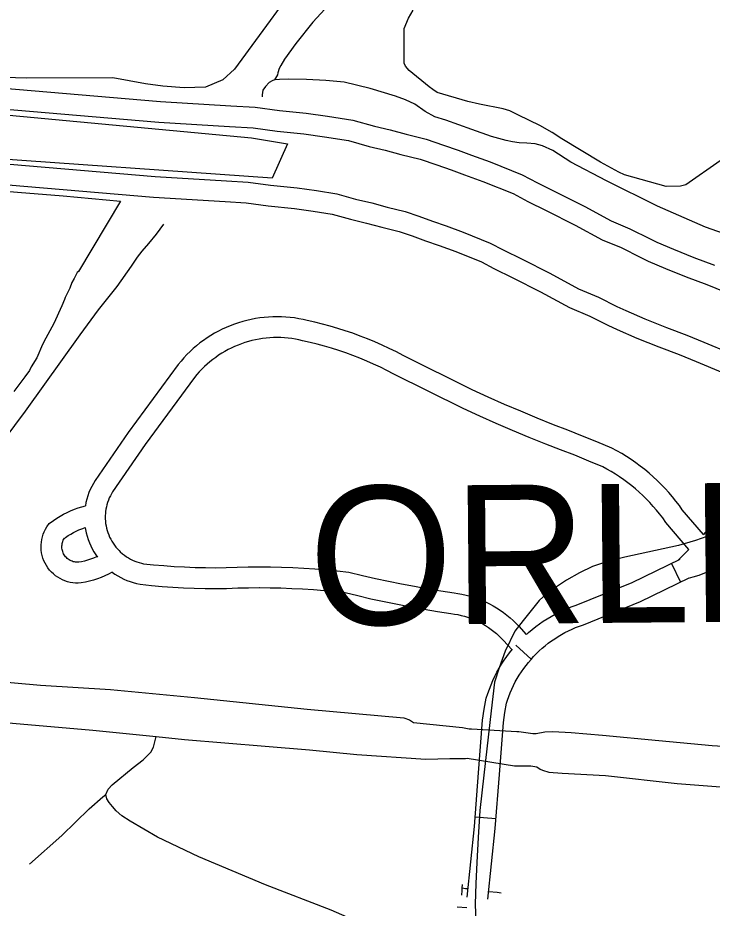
# Model space of a CAD drawing. Extents: x 3704301 to 3742427, y 506229 to 532009.
# Drawn here: x 3714267 to 3715267, y 515154 to 516437 of the extents above; entities that cross this region are included whole.
import ezdxf

# ---------------------------------------------------------------- set-up
doc = ezdxf.new("R2010")
doc.units = 0
for name, color, linetype in [('V-ROAD-CNTR', 7, 'Continuous'), ('V-SITE-VEGE', 7, 'Continuous'), ('V-TOPO-GNAM-IDEN', 7, 'Continuous'), ('V-TOPO-SHOR', 7, 'Continuous')]:
    doc.layers.add(name, color=color, linetype=linetype)

msp = doc.modelspace()

# ---------------------------------------------------------------- linework, layer by layer
at = {"layer": 'V-ROAD-CNTR'}
for p, q in [((3715208.7, 515650.9), (3715221.8, 515623.9)), ((3714984.3, 515532.9), (3715006.5, 515512.7)), ((3714925.9, 515285.6), (3714955.8, 515283.3))]:
    msp.add_line(p, q, dxfattribs=at)
for points in [[(3714054, 516351.7), (3714472.4, 516316.1), (3714573.8, 516310), (3714608.9, 516308.1), (3714643.9, 516303.3), (3714682.5, 516299.4), (3714713.1, 516295), (3714749.5, 516289.3), (3714780.6, 516280.6), (3714803.4, 516275.2), (3714826.2, 516269), (3714855.1, 516261.8), (3714880.4, 516253.4), (3714901.2, 516245.8), (3714920.7, 516238.9), (3714947.5, 516229.1), (3714993.4, 516210.6), (3715015.6, 516198.8), (3715041.7, 516186), (3715083.9, 516164.8), (3715121.9, 516144.1), (3715148.6, 516132.9), (3715177.9, 516118.3), (3715187.7, 516113.6), (3715211.9, 516103.3), (3715241, 516091.6), (3715270.7, 516080.4)], [(3714051.7, 516321.8), (3714470.2, 516286.2), (3714572, 516280.1), (3714606.1, 516278.2), (3714640.4, 516273.5), (3714678.8, 516269.6), (3714708.7, 516265.4), (3714743.1, 516259.9), (3714773.1, 516251.5), (3714796, 516246.1), (3714818.6, 516240), (3714846.8, 516232.9), (3714870.5, 516225.1), (3714891.1, 516217.6), (3714910.5, 516210.7), (3714936.8, 516201.1), (3714980.7, 516183.4), (3715002, 516172.1), (3715028.3, 516159.1), (3715070, 516138.2), (3715108.9, 516117), (3715136.1, 516105.7), (3715164.6, 516091.4), (3715175.3, 516086.3), (3715200.4, 516075.5), (3715230.1, 516063.6), (3715259.7, 516052.5), (3715285.5, 516041.8)], [(3714045.1, 516243.6), (3714464.6, 516208), (3714567.5, 516201.8), (3714598.6, 516200.1), (3714631.1, 516195.7), (3714669.3, 516191.8), (3714697, 516187.8), (3714726.3, 516183.2), (3714753.5, 516175.6), (3714776.8, 516170.1), (3714798.9, 516164.1), (3714824.9, 516157.6), (3714844.8, 516151), (3714864.5, 516143.8), (3714883.9, 516136.9), (3714908.7, 516127.9), (3714947.6, 516112.2), (3714966.3, 516102.3), (3714993.5, 516088.9), (3715033.7, 516068.7), (3715075, 516046.2), (3715103.5, 516034.4), (3715130.2, 516021), (3715142.9, 516014.9), (3715170.4, 516003.1), (3715201.7, 515990.6), (3715230.8, 515979.6), (3715255.6, 515969.3), (3715292.4, 515954.3)], [(3714042.7, 516213.8), (3714462.4, 516178.1), (3714565.8, 516171.9), (3714595.7, 516170.2), (3714627.6, 516165.9), (3714665.7, 516162), (3714692.6, 516158.2), (3714719.9, 516153.9), (3714746, 516146.5), (3714769.4, 516141), (3714791.3, 516135.1), (3714816.5, 516128.8), (3714834.9, 516122.7), (3714854.4, 516115.6), (3714873.8, 516108.7), (3714897.9, 516099.9), (3714934.9, 516085), (3714952.6, 516075.6), (3714980.1, 516062), (3715019.8, 516042.1), (3715062, 516019.2), (3715091, 516007.1), (3715117, 515994.1), (3715130.5, 515987.5), (3715158.9, 515975.4), (3715190.8, 515962.6), (3715219.7, 515951.7), (3715244.2, 515941.5), (3715282.2, 515926)], [(3715254.7, 515692.3), (3715224.4, 515728.2), (3715220.2, 515734.1), (3715215.3, 515740.5), (3715210.3, 515746.8), (3715205.1, 515752.9), (3715199.7, 515758.8), (3715194.1, 515764.6), (3715188.4, 515770.3), (3715182.5, 515775.7), (3715176.4, 515781), (3715170.2, 515786.1), (3715163.9, 515791.1), (3715157.4, 515795.8), (3715150.8, 515800.4), (3715144, 515804.8), (3715137.1, 515808.9), (3715130.1, 515812.9), (3715122.6, 515816.9), (3715101.4, 515825.8), (3715080.5, 515834.3), (3715059.6, 515842.6), (3715038.8, 515850.5), (3715015.2, 515860), (3714991.6, 515869.9), (3714968.1, 515879.9), (3714944.7, 515890.3), (3714921.5, 515900.8), (3714822.2, 515950.4), (3714812.3, 515955.4), (3714802, 515960.4), (3714791.7, 515965.2), (3714781.3, 515969.8), (3714770.7, 515974.1), (3714760.1, 515978.3), (3714749.4, 515982.2), (3714738.7, 515985.8), (3714727.8, 515989.3), (3714716.9, 515992.5), (3714705.9, 515995.5), (3714694.9, 515998.3), (3714683.9, 516000.8), (3714678.1, 516002.1), (3714671.9, 516003.3), (3714665.7, 516004.3), (3714659.4, 516005.1), (3714653.1, 516005.6), (3714646.8, 516006), (3714640.5, 516006.1), (3714634.3, 516006), (3714628, 516005.7), (3714621.7, 516005.1), (3714615.4, 516004.4), (3714609.2, 516003.4), (3714603, 516002.2), (3714596.9, 516000.8), (3714590.8, 515999.2), (3714584.8, 515997.4), (3714578.8, 515995.4), (3714572.9, 515993.1), (3714567.1, 515990.7), (3714561.4, 515988.1), (3714555.8, 515985.2), (3714550.3, 515982.2), (3714544.8, 515979), (3714539.5, 515975.6), (3714534.4, 515972), (3714529.3, 515968.3), (3714524.4, 515964.3), (3714519.6, 515960.2), (3714515, 515956), (3714510.5, 515951.6), (3714506.2, 515947), (3714502, 515942.3), (3714497.9, 515937.3), (3714425.6, 515839.3), (3714378.2, 515770.3), (3714375.6, 515766), (3714373.3, 515761.7), (3714371.2, 515757.3), (3714369.3, 515752.7), (3714367.6, 515748.1), (3714366.2, 515743.4), (3714365, 515738.6), (3714364.1, 515733.8), (3714364.1, 515733.6)], [(3715233.6, 515670.8), (3715200.7, 515709.8), (3715196.1, 515716.3), (3715191.7, 515722), (3715187.2, 515727.6), (3715182.6, 515733), (3715177.7, 515738.4), (3715172.8, 515743.5), (3715167.6, 515748.6), (3715162.4, 515753.4), (3715157, 515758.2), (3715151.5, 515762.7), (3715145.8, 515767.1), (3715140, 515771.4), (3715134.1, 515775.4), (3715128.1, 515779.3), (3715121.9, 515783.1), (3715115.7, 515786.6), (3715109.8, 515789.8), (3715089.9, 515798.1), (3715069.4, 515806.5), (3715048.8, 515814.6), (3715027.8, 515822.5), (3715003.8, 515832.3), (3714979.9, 515842.2), (3714956.1, 515852.4), (3714932.4, 515862.9), (3714908.6, 515873.7), (3714808.6, 515923.6), (3714798.8, 515928.6), (3714789.2, 515933.4), (3714779.4, 515937.9), (3714769.5, 515942.2), (3714759.6, 515946.3), (3714749.6, 515950.2), (3714739.4, 515953.9), (3714729.3, 515957.4), (3714719, 515960.6), (3714708.7, 515963.7), (3714698.3, 515966.5), (3714687.9, 515969.1), (3714677.2, 515971.5), (3714671.8, 515972.8), (3714666.7, 515973.8), (3714661.5, 515974.6), (3714656.2, 515975.3), (3714651, 515975.7), (3714645.8, 515976), (3714640.5, 515976.1), (3714635.3, 515976), (3714630, 515975.7), (3714624.8, 515975.3), (3714619.5, 515974.7), (3714614.4, 515973.9), (3714609.2, 515972.9), (3714604.1, 515971.7), (3714599, 515970.4), (3714593.9, 515968.8), (3714589, 515967.1), (3714584.1, 515965.3), (3714579.2, 515963.2), (3714574.4, 515961), (3714569.7, 515958.7), (3714565.1, 515956.2), (3714560.6, 515953.5), (3714556.2, 515950.6), (3714551.9, 515947.6), (3714547.6, 515944.5), (3714543.5, 515941.2), (3714539.5, 515937.8), (3714535.7, 515934.2), (3714531.9, 515930.6), (3714528.3, 515926.7), (3714524.8, 515922.8), (3714521.6, 515918.8), (3714450.1, 515821.9), (3714403.4, 515754), (3714401.7, 515751.2), (3714400.1, 515748.2), (3714398.6, 515745.1), (3714397.3, 515741.9), (3714396.2, 515738.7), (3714395.2, 515735.4), (3714394.4, 515732.1), (3714393.7, 515728.8), (3714393.2, 515725.4), (3714392.9, 515722), (3714392.8, 515720.5), (3714392.8, 515718.6), (3714392.8, 515715.1), (3714393, 515711.7), (3714393.3, 515708.3), (3714393.9, 515705), (3714394.6, 515701.6), (3714395.5, 515698.3), (3714396.5, 515695.1), (3714397.7, 515691.9), (3714399.1, 515688.7), (3714400.6, 515685.7), (3714402.2, 515682.7), (3714404, 515679.8), (3714406, 515677), (3714408.1, 515674.3), (3714410.3, 515671.7), (3714412.7, 515669.2), (3714414.3, 515667.6), (3714417.8, 515664.5), (3714420.4, 515662.5), (3714423.2, 515660.5), (3714426.1, 515658.7), (3714429.1, 515657), (3714432.1, 515655.5), (3714435.3, 515654.1), (3714438.5, 515652.9), (3714441.7, 515651.9), (3714445, 515651), (3714447.9, 515650.4), (3714462.2, 515648.9), (3714477.1, 515647.6), (3714492.1, 515646.5), (3714507.1, 515645.7), (3714522.1, 515645.1), (3714537.1, 515644.7), (3714552.1, 515644.6), (3714567, 515644.7), (3714582.7, 515645.3), (3714598.7, 515645.7), (3714614.7, 515645.9)], [(3714402.9, 515638.1), (3714402.7, 515638), (3714397.5, 515635.2), (3714392.2, 515632.7), (3714386.9, 515630.5), (3714381.4, 515628.4), (3714375.8, 515626.6), (3714370.2, 515625.1), (3714364.5, 515623.8), (3714358.1, 515622.6), (3714353.8, 515622.4), (3714349.9, 515622.4), (3714346, 515622.8), (3714342.2, 515623.5), (3714338.4, 515624.4), (3714334.7, 515625.6), (3714331, 515627.1), (3714327.6, 515628.9), (3714324.2, 515630.9), (3714321, 515633.1), (3714318, 515635.6), (3714315.1, 515638.3), (3714312.5, 515641.2), (3714310.1, 515644.3), (3714308, 515647.6), (3714306.1, 515651), (3714304.4, 515654.6), (3714303, 515658.2), (3714301.9, 515662), (3714301.1, 515665.8), (3714300.6, 515669.7), (3714300.3, 515673.6), (3714300.4, 515677.5), (3714300.7, 515681.4), (3714301.3, 515685.3), (3714302.2, 515689.1), (3714303.4, 515692.8), (3714304.9, 515696.4), (3714306.6, 515699.9), (3714308.6, 515703.3), (3714311.9, 515708.1), (3714318.2, 515712.7), (3714322.9, 515715.9), (3714327.7, 515718.9), (3714332.7, 515721.7), (3714337.7, 515724.3), (3714342.9, 515726.6), (3714348.2, 515728.8), (3714353.5, 515730.7), (3714359, 515732.4), (3714364.1, 515733.7)], [(3714380.9, 515660.5), (3714380, 515660.1), (3714375.8, 515658.3), (3714371.5, 515656.8), (3714367.2, 515655.4), (3714362.9, 515654.2), (3714358.4, 515653.2), (3714354.6, 515652.5), (3714353.3, 515652.4), (3714351.6, 515652.4), (3714349.9, 515652.6), (3714348.3, 515652.9), (3714346.7, 515653.3), (3714345.1, 515653.8), (3714343.5, 515654.4), (3714342, 515655.2), (3714340.6, 515656), (3714339.2, 515657), (3714337.9, 515658.1), (3714336.7, 515659.2), (3714335.6, 515660.5), (3714334.5, 515661.8), (3714333.6, 515663.2), (3714332.8, 515664.7), (3714332.1, 515666.2), (3714331.5, 515667.8), (3714331, 515669.4), (3714330.7, 515671), (3714330.4, 515672.7), (3714330.3, 515674.3), (3714330.4, 515676), (3714330.5, 515677.7), (3714330.8, 515679.4), (3714331.2, 515681), (3714331.7, 515682.6), (3714332.3, 515684.1), (3714333, 515685.7), (3714333.9, 515687.1), (3714333.8, 515686.9), (3714335.6, 515688.3), (3714339.2, 515690.8), (3714343, 515693.1), (3714346.8, 515695.3), (3714350.7, 515697.2), (3714354.8, 515699.1), (3714358.8, 515700.7), (3714363, 515702.2), (3714363.9, 515702.5)], [(3714363.9, 515702.6), (3714364.4, 515699.5), (3714365.4, 515694.7), (3714366.6, 515689.9), (3714368.1, 515685.2), (3714369.9, 515680.6), (3714371.8, 515676.1), (3714374, 515671.7), (3714376.4, 515667.4), (3714379, 515663.2), (3714381.4, 515659.8)], [(3715285.6, 515700.2), (3715259.9, 515689.5), (3715243.6, 515684), (3715218.9, 515676.6), (3715141.6, 515659.8), (3715118.2, 515653.9), (3715094.8, 515646.5), (3715076.2, 515637), (3715057.3, 515626.7), (3715042.9, 515617.3), (3715029.5, 515607.8), (3715018.3, 515597.2), (3715004.6, 515580.8), (3714994.9, 515568.8), (3714983.1, 515553.3), (3714969, 515524.6), (3714960.3, 515500.4), (3714953.7, 515479.7), (3714948.9, 515438.5), (3714938.5, 515345.6), (3714932.7, 515294.8), (3714930.1, 515255.8), (3714928.4, 515220.1), (3714927, 515189.6), (3714925.8, 515159.8), (3714926.7, 515134.7)], [(3715273.2, 515712.8), (3715266.5, 515705.7), (3715259.9, 515698.1), (3715254.4, 515692)], [(3715233.5, 515629.5), (3715240.2, 515631.4), (3715248.6, 515634.1), (3715257, 515637), (3715265.3, 515640.1), (3715273.5, 515643.4), (3715281.6, 515646.9), (3715289.6, 515650.7), (3715297.5, 515654.6), (3715305.3, 515658.8), (3715313, 515663.1), (3715320.5, 515667.7), (3715328, 515672.4), (3715335.3, 515677.4), (3715343, 515682.9), (3715349.2, 515688.4), (3715350.8, 515689.9)], [(3715233.6, 515670.8), (3715218.4, 515655.3)], [(3714999.7, 515548.4), (3715002.8, 515551.3), (3715007.9, 515555.6), (3715013.1, 515559.7), (3715018.5, 515563.7), (3715024, 515567.4), (3715029.6, 515571), (3715035.4, 515574.4), (3715041.2, 515577.7), (3715047.2, 515580.7), (3715053.2, 515583.5), (3715059.4, 515586.1), (3715065.6, 515588.6), (3715071.3, 515590.6), (3715151.9, 515623.5), (3715221.2, 515656.9)], [(3714402.3, 515638.6), (3714402.6, 515638.4), (3714406.6, 515635.5), (3714410.8, 515632.9), (3714415, 515630.5), (3714419.4, 515628.3), (3714424, 515626.4), (3714428.6, 515624.6), (3714433.2, 515623.1), (3714438, 515621.8), (3714443.2, 515620.7), (3714459.3, 515619), (3714474.7, 515617.7), (3714490.2, 515616.6), (3714505.6, 515615.7), (3714521.1, 515615.1), (3714536.6, 515614.7), (3714552.1, 515614.6), (3714567.7, 515614.7), (3714583.6, 515615.4), (3714599.2, 515615.7), (3714614.9, 515615.9)], [(3714614.9, 515645.9), (3714630.8, 515645.8), (3714646.9, 515645.4), (3714662.9, 515644.9), (3714679, 515644), (3714695, 515643), (3714711, 515641.7), (3714727, 515640.1), (3714743.7, 515638.3), (3714763.4, 515633.6), (3714782.1, 515629.3), (3714800.9, 515625.3), (3714819.8, 515621.4), (3714838.6, 515617.8), (3714857.5, 515614.4), (3714876.5, 515611.2), (3714895.4, 515608.3), (3714900.9, 515607.5), (3714906.8, 515606.4), (3714912.7, 515605.1), (3714918.5, 515603.6), (3714924.2, 515601.9), (3714929.9, 515599.9), (3714935.5, 515597.7), (3714940.9, 515595.3), (3714946.3, 515592.6), (3714951.6, 515589.8), (3714956.8, 515586.7), (3714961.8, 515583.5), (3714966.7, 515580), (3714971.4, 515576.4), (3714976.1, 515572.6), (3714980.5, 515568.6), (3714984.8, 515564.4), (3714988.8, 515560.2), (3714999.6, 515548.4)], [(3714944.2, 515167.4), (3714954.7, 515269.1), (3714960.7, 515346.9), (3714966.5, 515421.7), (3714968.7, 515436.2), (3714970.9, 515449.3), (3714972.4, 515454), (3714974.3, 515459.3), (3714976.4, 515464.6), (3714978.7, 515469.8), (3714981.1, 515475), (3714983.7, 515480), (3714986.5, 515485), (3714989.4, 515489.9), (3714992.5, 515494.6), (3714995.8, 515499.3), (3714999.2, 515503.9), (3715002.7, 515508.3), (3715006.4, 515512.6), (3715010, 515516.6), (3715014.2, 515520.9), (3715018.3, 515524.9), (3715022.5, 515528.7), (3715026.9, 515532.3), (3715031.3, 515535.8), (3715035.9, 515539.2), (3715040.6, 515542.4), (3715045.4, 515545.5), (3715050.3, 515548.4), (3715055.3, 515551.1), (3715060.3, 515553.7), (3715065.5, 515556.1), (3715070.7, 515558.4), (3715076, 515560.4), (3715081.9, 515562.5), (3715164.1, 515596.1), (3715234.3, 515629.9)], [(3714614.7, 515615.9), (3714630.4, 515615.8), (3714646, 515615.5), (3714661.6, 515614.9), (3714677.2, 515614.1), (3714692.8, 515613.1), (3714708.3, 515611.8), (3714723.9, 515610.3), (3714738.6, 515608.7), (3714756.6, 515604.4), (3714775.7, 515600), (3714794.8, 515595.9), (3714813.9, 515592), (3714833.1, 515588.3), (3714852.4, 515584.9), (3714871.7, 515581.6), (3714891, 515578.6), (3714896.2, 515577.9), (3714900.9, 515577), (3714905.6, 515576), (3714910.3, 515574.8), (3714914.9, 515573.3), (3714919.4, 515571.8), (3714923.9, 515570), (3714928.3, 515568.1), (3714932.6, 515565.9), (3714936.8, 515563.7), (3714941, 515561.2), (3714945, 515558.6), (3714948.9, 515555.8), (3714952.8, 515552.9), (3714956.5, 515549.9), (3714960, 515546.6), (3714963.5, 515543.3), (3714966.9, 515539.7), (3714978.9, 515526.6)], [(3714914.3, 515170.3), (3714924.9, 515271.8), (3714930.8, 515349.2), (3714936.6, 515425.1), (3714939, 515441), (3714941.7, 515456.5), (3714944, 515463.6), (3714946.3, 515469.9), (3714948.7, 515476.1), (3714951.4, 515482.2), (3714954.2, 515488.3), (3714957.3, 515494.2), (3714960.6, 515500), (3714964, 515505.7), (3714967.6, 515511.3), (3714971.4, 515516.8), (3714975.4, 515522.2), (3714979.5, 515527.3)], [(3714900, 515156), (3714913.9, 515155.2)]]:
    msp.add_lwpolyline(points, dxfattribs=at)
at = {"layer": 'V-SITE-VEGE'}
for points in [[(3714691.1, 516516), (3714578.8, 516362.7), (3714562.4, 516347.3), (3714537.1, 516336.9), (3714506.5, 516335.6), (3714475.6, 516338.2), (3714450.8, 516341.6), (3714403.9, 516350.1), (3714279.7, 516349.5), (3714063.8, 516356), (3713898.2, 516363.5), (3713879.5, 516370.3), (3713876.6, 516378.2), (3713873.2, 516398.8), (3713870.4, 516410.6), (3713861.1, 516416.4), (3713841.5, 516417.7), (3713829.8, 516421.1), (3713828.7, 516438.4)], [(3715141.3, 516210.4), (3715132.9, 516214.5), (3715106.6, 516228.7), (3715050.7, 516262.2), (3715037, 516271.3), (3715019.1, 516281.5), (3714988.5, 516296.6), (3714975.9, 516302.7), (3714966.4, 516305.7), (3714931.9, 516312.4), (3714915.1, 516316.3), (3714871, 516329.1), (3714864.7, 516333.2), (3714859.4, 516337.3), (3714830.8, 516360.8), (3714825.5, 516367), (3714823.4, 516371.1), (3714823.7, 516415), (3714823.6, 516421.3), (3714829.6, 516436), (3714836.7, 516447.6)], [(3715496.4, 516454.4), (3715448.4, 516393.1), (3715426.7, 516376), (3715416.4, 516368.5), (3715341.2, 516308.8), (3715333, 516297.2), (3715323.9, 516283.4), (3715306.6, 516258.1), (3715294.2, 516245.4), (3715278.8, 516230.5), (3715229.3, 516196.3), (3715222, 516194), (3715201.1, 516193.7), (3715141.3, 516210.4)], [(3713484.3, 516149.4), (3713572.8, 516228), (3713577.6, 516230.2), (3713591, 516232.2), (3713622.4, 516230.6), (3713854.5, 516211.9), (3714122.1, 516196.9), (3714332.2, 516180.4)], [(3714332.2, 516180.4), (3714414.7, 516172.4), (3714354.3, 516071.2), (3714352.2, 516069.7), (3714348, 516061.3), (3714344.8, 516055.3), (3714341.6, 516047.4), (3714335.2, 516034), (3714334.1, 516031), (3714330.3, 516022), (3714318.6, 515996.2), (3714315.9, 515991.2), (3714307, 515975.4), (3714302.2, 515966), (3714294.1, 515947.1), (3714286.2, 515933.7), (3714283.6, 515928.7), (3714276.8, 515919.4), (3714261.2, 515898.2)]]:
    msp.add_lwpolyline(points, dxfattribs=at)
msp.add_lwpolyline([(3714655.5, 516255), (3714633.2, 516205.6), (3714197.1, 516236.6), (3713699.4, 516281.6), (3713677.5, 516289.4), (3713670.6, 516297.4), (3713673.1, 516312.5), (3713683.7, 516326.2), (3713770.7, 516333.1), (3714022.8, 516318.2), (3714603.6, 516263.7)], close=True, dxfattribs=at)
at = {"layer": 'V-TOPO-SHOR'}
for p, q in [((3714920.6, 515412.7), (3714985.8, 515408.5)), ((3714914.2, 515370.4), (3714982.6, 515359.4))]:
    msp.add_line(p, q, dxfattribs=at)
for points in [[(3714898.7, 516710), (3714882.9, 516688.7), (3714864.4, 516659), (3714852.4, 516645.2), (3714840.5, 516630.4), (3714828, 516615.3), (3714810.2, 516588.4), (3714788.9, 516553.6), (3714756.3, 516507.2), (3714726.9, 516468.7), (3714692, 516430.5), (3714667.3, 516399.8), (3714651.2, 516376.9), (3714645.9, 516368.2), (3714643.5, 516363.6), (3714641.5, 516357.4), (3714641.1, 516354.6), (3714636.8, 516347.3)], [(3714710.6, 516346.4), (3714683, 516347.6), (3714657.3, 516348.3), (3714643.8, 516347.9), (3714636.8, 516347.3), (3714633.1, 516346.1), (3714629.1, 516343.7), (3714623.9, 516337.7), (3714619.7, 516332.4), (3714618.9, 516325.6), (3714618.9, 516323)], [(3715293.6, 516122.5), (3715257.7, 516134.9), (3715188.8, 516165.3), (3715115, 516201.9), (3715063.7, 516228.9), (3715037.9, 516245.5), (3715022.7, 516252.1), (3715012.2, 516255.2), (3715000.1, 516256.3), (3714989.1, 516256.8), (3714979.8, 516258), (3714970.4, 516259.9), (3714949.5, 516265.8), (3714921.1, 516276), (3714883.5, 516289.1), (3714867.9, 516294.1), (3714853.9, 516301.6), (3714838.7, 516312.1), (3714825.6, 516318.5), (3714811.1, 516323.7), (3714774.4, 516334.7), (3714736.9, 516343.9), (3714710.6, 516346.4)], [(3714476.5, 516139.5), (3714466.2, 516125.2), (3714455, 516111.5), (3714445.6, 516100.7), (3714438.9, 516091.7), (3714430.3, 516078.7), (3714409.3, 516049.7), (3714382.5, 516016.2), (3714356.3, 515980)], [(3714356.3, 515980), (3714277.5, 515870.3), (3714200.1, 515767.1), (3714116.5, 515654.5)], [(3714022.4, 515498.7), (3714016.4, 515495.3), (3714007.3, 515486.1), (3714001.3, 515479.8), (3713998.1, 515472.9), (3713997.5, 515471.7), (3713994.9, 515462.3), (3713995.9, 515455.2), (3714000.4, 515448), (3714011.5, 515443), (3714053.1, 515436.1), (3714214.6, 515424.7), (3714374.8, 515410.5)], [(3714022.4, 515498.7), (3714138.6, 515489.7), (3714299.5, 515475.4), (3714400.5, 515469.2)], [(3714400.5, 515469.2), (3714521.2, 515457.5), (3714683.8, 515441), (3714823.1, 515428.2), (3714831.3, 515425.6), (3714836.9, 515421.6), (3714884.2, 515416.9), (3714907.5, 515414.5), (3714917.2, 515412.6), (3714920.6, 515412.7)], [(3714374.8, 515410.5), (3714466.2, 515401.4), (3714507.2, 515397.3), (3714623, 515387.6), (3714687.3, 515382.2), (3714755.3, 515375.6), (3714854.8, 515369), (3714889.3, 515369.8), (3714912, 515369.9), (3714914.2, 515370.4)], [(3714985.8, 515408.5), (3714988.7, 515408.8), (3715009.2, 515405.7), (3715014, 515405.8), (3715026.3, 515408), (3715037.9, 515408.9), (3715064, 515407.3), (3715109.2, 515403.2), (3715190.8, 515395.7), (3715267.6, 515388.7), (3715305.9, 515385.9), (3715314.8, 515386.8), (3715338.3, 515406)], [(3714748.9, 515138.1), (3714718.2, 515151.5), (3714623.8, 515187.8), (3714527.5, 515228), (3714468.1, 515256.4), (3714428.5, 515279.5), (3714416.6, 515287.2), (3714408.7, 515294.5), (3714403, 515300.5), (3714398.3, 515306.6), (3714394.9, 515311.8), (3714393.8, 515318), (3714397, 515325.4), (3714402.7, 515331.7), (3714432.8, 515356.7), (3714447.5, 515367.9), (3714458.6, 515379.1), (3714462.3, 515386), (3714466.2, 515401.4)], [(3714982.6, 515359.4), (3715005.9, 515359.1), (3715014.8, 515357.9), (3715019.7, 515354.5), (3715023.1, 515353.2), (3715032.1, 515350), (3715051.2, 515348.9), (3715113.6, 515345.1), (3715217.1, 515333.8), (3715304.2, 515327), (3715331.6, 515324.7), (3715341.9, 515322.9), (3715349.1, 515321.9)], [(3714283.8, 515217.4), (3714330.3, 515259), (3714369.8, 515297.1), (3714389.3, 515314.6), (3714393.8, 515318)], [(3714906.8, 515172.8), (3714907.3, 515179.7), (3714907.3, 515183.1), (3714907.4, 515188.4)], [(3714914.8, 515182.1), (3714911.9, 515182.3), (3714907.3, 515183.1)], [(3714963.2, 515176), (3714957.5, 515176.8), (3714945.8, 515177.8)]]:
    msp.add_lwpolyline(points, dxfattribs=at)

# ---------------------------------------------------------------- texts
at = {"layer": 'V-TOPO-GNAM-IDEN'}
msp.add_text('ORLEANS', height=200, rotation=0.4872, dxfattribs=at).set_placement((3714686.8, 515561.5))

doc.saveas('drawing.dxf')
